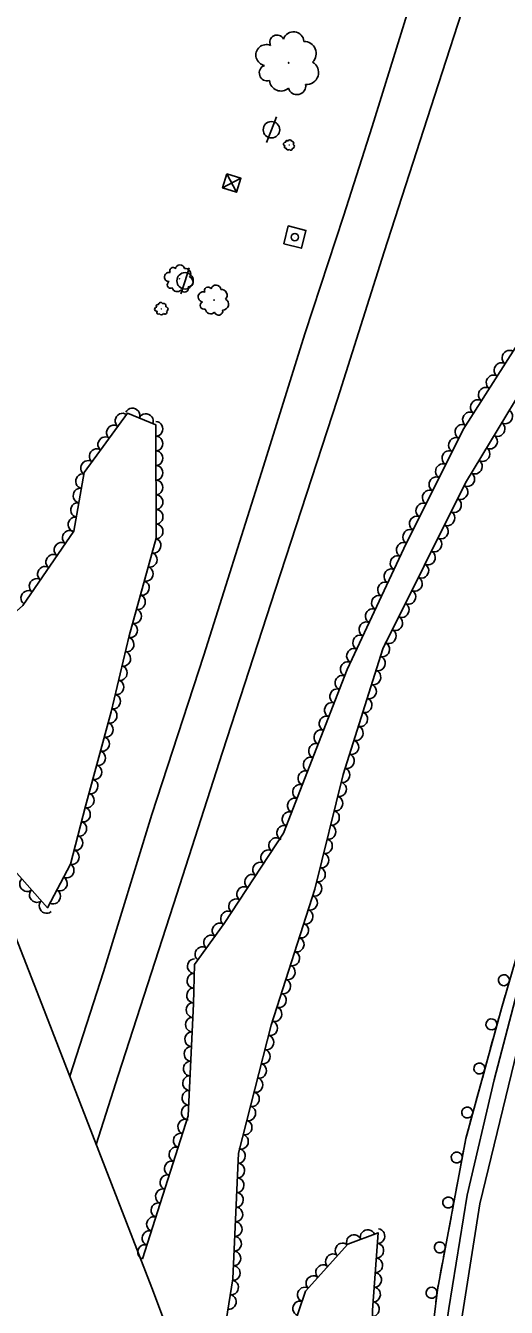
# Model space of a CAD drawing. Extents: x 1722896 to 1754269, y 648279 to 666297.
# Drawn here: x 1746955.4 to 1747086.8, y 651822.8 to 652173.1 of the extents above; entities that cross this region are included whole.
import ezdxf

# ---------------------------------------------------------------- set-up
doc = ezdxf.new("R2010")
doc.units = 0
for name, color, linetype in [('DESIGN - CENTERLINE - Proposed', 7, 'Continuous'), ('DESIGN - CONTOURS - Intermediate with optional Text', 7, 'Continuous'), ('DESIGN - PUBLIC HEARING - Shapes', 7, 'Continuous'), ('DESIGN - SCRATCH - User 1', 7, 'Continuous'), ('SURVEY - CENTERLINE - Preliminary Text', 7, 'Continuous'), ('SURVEY - DTM - Breaklines', 7, 'Continuous'), ('SURVEY - VEGETATION - Features with Text', 7, 'Continuous')]:
    doc.layers.add(name, color=color, linetype=linetype)

msp = doc.modelspace()

# ---------------------------------------------------------------- linework, layer by layer
at = {"layer": 'DESIGN - CENTERLINE - Proposed'}
msp.add_lwpolyline([(1746962.8, 651654.81), (1747018.04, 651753.37), (1746989.86, 651828.19), (1746959.22, 651907.32), (1746932.67, 651975.02), (1746914.27, 651932.53), (1746896.8, 651880.55), (1746931.14, 651787.83), (1746914.29, 651781.88), (1746962.8, 651654.81)], dxfattribs=at)
at = {"layer": 'DESIGN - CONTOURS - Intermediate with optional Text'}
for p, q in [((1747010.4, 652132.56), (1747013.07, 652127.57)), ((1747009.25, 652128.73), (1747014.23, 652131.4)), ((1747011.74, 652130.06), (1747011.74, 652130.06))]:
    msp.add_line(p, q, dxfattribs=at)
msp.add_lwpolyline([(1747010.4, 652132.56), (1747009.25, 652128.73), (1747013.07, 652127.57), (1747014.23, 652131.4), (1747010.4, 652132.56)], dxfattribs=at)
at = {"layer": 'DESIGN - PUBLIC HEARING - Shapes'}
msp.add_line((1747028.99, 652115.31), (1747028.99, 652115.31), dxfattribs=at)
msp.add_lwpolyline([(1747025.95, 652113.51), (1747027.19, 652118.35), (1747032.03, 652117.12), (1747030.8, 652112.27)], close=True, dxfattribs=at)
msp.add_circle((1747028.99, 652115.31), 1, dxfattribs=at)
at = {"layer": 'DESIGN - SCRATCH - User 1'}
for points in [[(1747096.28, 651941.8), (1747085.46, 651904.52), (1747075.72, 651868.95), (1747067.96, 651827.64), (1747063.97, 651794.8), (1747059.35, 651754.69), (1747060.23, 651693.98)], [(1747086.48, 651908.04), (1747085.82, 651905.79)], [(1747085.82, 651905.79), (1747085.46, 651904.52), (1747085.18, 651903.52)], [(1747084.76, 651901.98), (1747083.54, 651897.54)], [(1747083.12, 651896), (1747082.5, 651893.73)], [(1747082.5, 651893.73), (1747081.88, 651891.47)], [(1747081.46, 651889.92), (1747080.25, 651885.49)], [(1747079.82, 651883.94), (1747079.2, 651881.68)], [(1747079.2, 651881.68), (1747078.58, 651879.41)], [(1747078.16, 651877.87), (1747076.95, 651873.43)], [(1747075.91, 651869.62), (1747075.72, 651868.95), (1747075.42, 651867.32)], [(1747076.53, 651871.89), (1747075.91, 651869.62)], [(1747075.12, 651865.75), (1747074.27, 651861.23)], [(1747073.98, 651859.66), (1747073.54, 651857.35)], [(1747073.54, 651857.35), (1747073.11, 651855.04)], [(1747072.81, 651853.46), (1747071.97, 651848.94)], [(1747071.24, 651845.06), (1747070.8, 651842.75)], [(1747071.67, 651847.37), (1747071.24, 651845.06)], [(1747070.51, 651841.18), (1747069.66, 651836.66)], [(1747069.36, 651835.09), (1747068.93, 651832.78)], [(1747068.93, 651832.78), (1747068.5, 651830.47)], [(1747068.2, 651828.9), (1747067.96, 651827.64), (1747067.56, 651824.34)]]:
    msp.add_lwpolyline(points, dxfattribs=at)
for centre, start, end in [((1747086.13, 651912.23), 97.0722, 97.0624), ((1747082.71, 651900.18), 97.9589, 97.9491), ((1747079.41, 651888.12), 97.9589, 97.9491), ((1747076.11, 651876.07), 97.9589, 97.9491), ((1747073.23, 651863.79), 102.6246, 102.6148), ((1747070.92, 651851.5), 102.6246, 102.6148), ((1747068.61, 651839.22), 102.6246, 102.6148), ((1747066.35, 651826.83), 106.3256, 106.3158)]:
    msp.add_arc(centre, 1.5, start, end, dxfattribs=at)
at = {"layer": 'SURVEY - CENTERLINE - Preliminary Text'}
for points in [[(1747062.89, 651667.55), (1747062.92, 651705.36), (1747063.08, 651737.85), (1747065.55, 651776.45), (1747067.51, 651797.38), (1747071.06, 651822.55), (1747076.07, 651853.54), (1747083.45, 651885.04), (1747090.24, 651910.81), (1747102.66, 651950.42), (1747113.49, 651981.04), (1747128.6, 652018.22), (1747142.91, 652051.55), (1747154.32, 652075.46), (1747166.32, 652099.88), (1747179.87, 652125.42), (1747200.46, 652161.67), (1747221.37, 652196.6), (1747240.84, 652225.55), (1747261.53, 652255.18), (1747285.13, 652286.8), (1747305.49, 652311.93), (1747331.63, 652340.61), (1747351.05, 652361.3)], [(1747073.56, 651812.94), (1747079.58, 651851.1), (1747089.78, 651893.13), (1747097.45, 651920.82), (1747106.72, 651947.47), (1747117.94, 651978.95), (1747131.9, 652015.04), (1747150.11, 652056.57), (1747165.75, 652088.5), (1747180.89, 652118.24), (1747199.51, 652151.45), (1747218.79, 652182.87), (1747240.45, 652216.81), (1747256.52, 652240.06), (1747280.02, 652272.91), (1747308.39, 652308.61), (1747330.42, 652333.2), (1747357.22, 652360.64)], [(1747124.89, 652331.84), (1747116.58, 652306.27), (1747102.91, 652264.49), (1747090.76, 652226.96), (1747077.71, 652186.51), (1747066.17, 652150.72), (1747053.37, 652111.32), (1747040.61, 652071.01), (1747023.67, 652019.09), (1747009.24, 651974.6), (1746995.78, 651932.96), (1746980.66, 651886.22), (1746974.69, 651867.37)], [(1747108.28, 652327.08), (1747098.35, 652297.24), (1747088.14, 652263.29), (1747075.85, 652225.66), (1747061.76, 652183.18), (1747050.09, 652145.53), (1747042.29, 652121.05), (1747031.8, 652089.17), (1747019.85, 652050.94), (1747004.07, 652001.1), (1746989.86, 651957.5), (1746976.72, 651914.57), (1746967.46, 651886.03)]]:
    msp.add_lwpolyline(points, dxfattribs=at)
at = {"layer": 'SURVEY - DTM - Breaklines'}
for p, q in [((1747022.6, 652144.65), (1747023.96, 652148.15)), ((1747022.6, 652144.65), (1747021.25, 652141.15)), ((1746998.99, 652103.36), (1747000.13, 652106.93)), ((1746998.99, 652103.36), (1746997.84, 652099.79))]:
    msp.add_line(p, q, dxfattribs=at)
for centre in [(1747022.6, 652144.65), (1746998.99, 652103.36)]:
    msp.add_circle(centre, 2.25, dxfattribs=at)
at = {"layer": 'SURVEY - VEGETATION - Features with Text'}
for points in [[(1746987.32, 651836.08), (1746999.84, 651875.14), (1747001.26, 651905.78), (1747001.53, 651916.51), (1747009.7, 651927.73), (1747025.91, 651952.4), (1747043.26, 651997.12), (1747058.8, 652030.19), (1747075, 652062.77), (1747098.13, 652098.98), (1747101.84, 652098.9), (1747100.28, 652088.94), (1747075.66, 652048.18), (1747053.07, 652002.79), (1747042.19, 651968.48), (1747034.44, 651937.11), (1747022.56, 651899.92), (1747013.58, 651864.99), (1747012.08, 651830.67), (1747005.28, 651788.59), (1747001.03, 651780.19)], [(1746933.25, 651978.92), (1746939.08, 652000.82), (1746954.62, 652014.66), (1746968.6, 652034.95), (1746971.41, 652050.94), (1746983.29, 652067.24), (1746991.02, 652063.99), (1746991.06, 652033), (1746983.68, 652006.37), (1746978.78, 651985.57), (1746971.81, 651959.81), (1746967.67, 651943.98), (1746961.43, 651932.03), (1746946.72, 651948.49), (1746935.6, 651977.05)], [(1747005.34, 651770.71), (1747020.85, 651794.76), (1747031.92, 651827.24), (1747043.47, 651840.15), (1747051.76, 651843.21), (1747050.17, 651822.04), (1747049.56, 651791.11), (1747051.56, 651775.62), (1747039.48, 651773.93), (1747028.94, 651764.75), (1747017.79, 651755.88)]]:
    msp.add_lwpolyline(points, dxfattribs=at)
for centre, radius in [((1747027.31, 652162.93), 0.1), ((1747027.45, 652140.47), 0.0171), ((1746997.43, 652103.91), 0.0442), ((1747006.91, 652098.1), 0.0483), ((1746992.54, 652095.72), 0.0204)]:
    msp.add_circle(centre, radius, dxfattribs=at)
for centre, radius, start, end in [((1747028.61, 652168.53), 2.88, 4.741, 161.5299), ((1747021.21, 652165.06), 2.87, 66.8778, 260.2975), ((1747024.12, 652168.55), 1.98, 26.8572, 205.6028), ((1747031.56, 652165.5), 3.28, 313.7937, 91.318), ((1747021.46, 652160.17), 2.19, 109.4965, 286.8157), ((1747032.22, 652160.3), 3.26, 264.6896, 60.5281), ((1747025.18, 652158.33), 3.1, 184.7836, 311.6292), ((1747029.56, 652156.64), 2.4, 194.9425, 9.9427), ((1747026.39, 652140.76), 0.488, 70.6871, 264.1068), ((1747026.49, 652139.93), 0.371, 113.3058, 290.6249), ((1747026.85, 652141.38), 0.336, 30.6664, 209.412), ((1747027.14, 652139.66), 0.526, 188.5928, 315.4385), ((1747027.61, 652141.43), 0.489, 8.5502, 165.3392), ((1747027.9, 652139.42), 0.408, 198.7517, 13.752), ((1747028.14, 652140.95), 0.557, 317.603, 95.1272), ((1747028.31, 652140.08), 0.554, 268.4988, 64.3373), ((1746997.61, 652106.44), 1.27, 13.8085, 170.5975), ((1746994.63, 652104.41), 1.26, 75.9454, 269.3651), ((1746995.65, 652106.13), 0.869, 35.9247, 214.6703), ((1746999.09, 652105.32), 1.44, 322.8613, 100.3855), ((1746999.74, 652103.11), 1.43, 273.7571, 69.5956), ((1746995.08, 652102.3), 0.962, 118.564, 295.8832), ((1746996.82, 652101.77), 1.36, 193.8511, 320.6968), ((1746998.84, 652101.33), 1.06, 204.01, 19.0103), ((1747005.25, 652100.72), 0.949, 29.5845, 208.3301), ((1747007.41, 652100.81), 1.38, 7.4683, 164.2572), ((1747008.89, 652099.43), 1.58, 316.5211, 94.0453), ((1746992.32, 652096.86), 0.584, 28.8216, 185.6105), ((1746993.11, 652096.54), 0.665, 337.8743, 115.3986), ((1747003.94, 652098.98), 1.38, 69.6051, 263.0248), ((1747004.17, 652096.63), 1.05, 112.2238, 289.543), ((1747009.33, 652096.94), 1.57, 267.4169, 63.2554), ((1746991.24, 652095.6), 0.583, 90.9584, 284.3781), ((1746991.49, 652096.49), 0.401, 50.9377, 229.6834), ((1746991.69, 652094.72), 0.443, 133.5771, 310.8962), ((1746992.53, 652094.69), 0.628, 208.8641, 335.7098), ((1746993.48, 652094.73), 0.487, 219.0231, 34.0233), ((1746993.67, 652095.63), 0.661, 288.7702, 84.6086), ((1747005.99, 652095.84), 1.49, 187.5109, 314.3565), ((1747008.13, 652095.13), 1.15, 197.6698, 12.6701)]:
    msp.add_arc(centre, radius, start, end, dxfattribs=at)
for centre, major_axis in [((1747087.54, 652082.39), (1.08, 1.69)), ((1747085.38, 652079.02), (1.08, 1.69)), ((1747083.23, 652075.65), (1.08, 1.69)), ((1747081.08, 652072.28), (1.08, 1.69)), ((1747078.92, 652068.91), (1.08, 1.69)), ((1746981.81, 652065.2), (1.18, 1.62)), ((1746984.66, 652066.67), (1.84, -0.78)), ((1746988.34, 652065.12), (1.84, -0.78)), ((1747076.77, 652065.54), (1.08, 1.69)), ((1747086.57, 652066.24), (-1.03, -1.71)), ((1746979.45, 652061.97), (1.18, 1.62)), ((1746991.02, 652062.89), (0, -2)), ((1747074.68, 652062.13), (0.89, 1.79)), ((1747084.5, 652062.81), (-1.03, -1.71)), ((1746977.09, 652058.74), (1.18, 1.62)), ((1746991.02, 652058.89), (0, -2)), ((1747072.9, 652058.55), (0.89, 1.79)), ((1747082.43, 652059.39), (-1.03, -1.71)), ((1746974.74, 652055.51), (1.18, 1.62)), ((1746991.03, 652054.89), (0, -2)), ((1747071.12, 652054.97), (0.89, 1.79)), ((1747080.37, 652055.97), (-1.03, -1.71)), ((1746972.38, 652052.28), (1.18, 1.62)), ((1746991.04, 652050.89), (0, -2)), ((1747069.34, 652051.38), (0.89, 1.79)), ((1747078.3, 652052.54), (-1.03, -1.71)), ((1746971, 652048.63), (0.35, 1.97)), ((1746991.04, 652046.89), (0, -2)), ((1747067.56, 652047.8), (0.89, 1.79)), ((1747076.23, 652049.12), (-1.03, -1.71)), ((1746970.31, 652044.69), (0.35, 1.97)), ((1746991.05, 652042.89), (0, -2)), ((1747065.78, 652044.22), (0.89, 1.79)), ((1747074.37, 652045.58), (-0.89, -1.79)), ((1746969.62, 652040.75), (0.35, 1.97)), ((1747064, 652040.64), (0.89, 1.79)), ((1747072.59, 652042), (-0.89, -1.79)), ((1746968.92, 652036.81), (0.35, 1.97)), ((1746991.06, 652038.89), (0, -2)), ((1747062.22, 652037.06), (0.89, 1.79)), ((1747070.8, 652038.42), (-0.89, -1.79)), ((1746967.4, 652033.21), (1.13, 1.65)), ((1746991.06, 652034.89), (0, -2)), ((1747060.43, 652033.48), (0.89, 1.79)), ((1747069.02, 652034.84), (-0.89, -1.79)), ((1746965.13, 652029.92), (1.13, 1.65)), ((1746990.5, 652030.97), (-0.53, -1.93)), ((1747058.66, 652029.89), (0.85, 1.81)), ((1747067.24, 652031.26), (-0.89, -1.79)), ((1746962.86, 652026.62), (1.13, 1.65)), ((1746989.43, 652027.11), (-0.53, -1.93)), ((1747056.96, 652026.27), (0.85, 1.81)), ((1747065.45, 652027.68), (-0.89, -1.79)), ((1746960.59, 652023.33), (1.13, 1.65)), ((1746988.37, 652023.26), (-0.53, -1.93)), ((1747055.26, 652022.65), (0.85, 1.81)), ((1747063.67, 652024.1), (-0.89, -1.79)), ((1746958.32, 652020.03), (1.13, 1.65)), ((1746987.3, 652019.41), (-0.53, -1.93)), ((1747053.56, 652019.03), (0.85, 1.81)), ((1747061.89, 652020.52), (-0.89, -1.79)), ((1746956.05, 652016.74), (1.13, 1.65)), ((1746986.23, 652015.55), (-0.53, -1.93)), ((1747051.86, 652015.41), (0.85, 1.81)), ((1747060.11, 652016.93), (-0.89, -1.79)), ((1746985.16, 652011.7), (-0.53, -1.93)), ((1747050.16, 652011.79), (0.85, 1.81)), ((1747058.32, 652013.35), (-0.89, -1.79)), ((1746984.09, 652007.84), (-0.53, -1.93)), ((1747048.45, 652008.17), (0.85, 1.81)), ((1747056.54, 652009.77), (-0.89, -1.79)), ((1747046.75, 652004.55), (0.85, 1.81)), ((1747054.76, 652006.19), (-0.89, -1.79)), ((1746983.11, 652003.96), (-0.46, -1.95)), ((1747045.05, 652000.93), (0.85, 1.81)), ((1747053.01, 652002.6), (-0.6, -1.91)), ((1746982.2, 652000.07), (-0.46, -1.95)), ((1747043.35, 651997.31), (0.85, 1.81)), ((1747051.8, 651998.79), (-0.6, -1.91)), ((1746981.28, 651996.18), (-0.46, -1.95)), ((1747041.89, 651993.58), (0.72, 1.86)), ((1747050.59, 651994.97), (-0.6, -1.91)), ((1746980.36, 651992.28), (-0.46, -1.95)), ((1747040.45, 651989.86), (0.72, 1.86)), ((1747049.38, 651991.16), (-0.6, -1.91)), ((1746979.44, 651988.39), (-0.46, -1.95)), ((1747048.17, 651987.35), (-0.6, -1.91)), ((1746978.49, 651984.51), (-0.52, -1.93)), ((1747039, 651986.13), (0.72, 1.86)), ((1747046.96, 651983.53), (-0.6, -1.91)), ((1746977.44, 651980.65), (-0.52, -1.93)), ((1747037.55, 651982.4), (0.72, 1.86)), ((1747045.75, 651979.72), (-0.6, -1.91)), ((1746976.4, 651976.78), (-0.52, -1.93)), ((1747036.1, 651978.67), (0.72, 1.86)), ((1746975.36, 651972.92), (-0.52, -1.93)), ((1747034.66, 651974.94), (0.72, 1.86)), ((1747044.55, 651975.91), (-0.6, -1.91)), ((1746974.31, 651969.06), (-0.52, -1.93)), ((1747033.21, 651971.21), (0.72, 1.86)), ((1747043.34, 651972.1), (-0.6, -1.91)), ((1747031.76, 651967.48), (0.72, 1.86)), ((1747042.14, 651968.28), (-0.48, -1.94)), ((1746973.27, 651965.2), (-0.52, -1.93)), ((1747030.32, 651963.75), (0.72, 1.86)), ((1747041.18, 651964.4), (-0.48, -1.94)), ((1746972.22, 651961.34), (-0.52, -1.93)), ((1747028.87, 651960.02), (0.72, 1.86)), ((1747040.22, 651960.51), (-0.48, -1.94)), ((1746971.2, 651957.47), (-0.51, -1.93)), ((1747027.42, 651956.29), (0.72, 1.86)), ((1747039.26, 651956.63), (-0.48, -1.94)), ((1746970.19, 651953.6), (-0.51, -1.93)), ((1747025.97, 651952.56), (0.72, 1.86)), ((1747038.3, 651952.75), (-0.48, -1.94)), ((1746969.17, 651949.73), (-0.51, -1.93)), ((1747023.81, 651949.2), (1.1, 1.67)), ((1747037.34, 651948.86), (-0.48, -1.94)), ((1746968.16, 651945.86), (-0.51, -1.93)), ((1747021.62, 651945.86), (1.1, 1.67)), ((1747036.38, 651944.98), (-0.48, -1.94)), ((1746966.72, 651942.16), (-0.93, -1.77)), ((1747019.42, 651942.52), (1.1, 1.67)), ((1747035.42, 651941.1), (-0.48, -1.94)), ((1746955.72, 651938.43), (-1.33, 1.49)), ((1746964.87, 651938.61), (-0.93, -1.77)), ((1747017.22, 651939.18), (1.1, 1.67)), ((1746958.38, 651935.44), (-1.33, 1.49)), ((1746963.02, 651935.07), (-0.93, -1.77)), ((1747015.03, 651935.83), (1.1, 1.67)), ((1747034.46, 651937.21), (-0.48, -1.94)), ((1746961.05, 651932.46), (-1.33, 1.49)), ((1747012.83, 651932.49), (1.1, 1.67)), ((1747033.25, 651933.4), (-0.61, -1.91)), ((1747010.63, 651929.15), (1.1, 1.67)), ((1747032.04, 651929.59), (-0.61, -1.91)), ((1747008.34, 651925.87), (1.18, 1.62)), ((1747030.82, 651925.78), (-0.61, -1.91)), ((1747005.99, 651922.63), (1.18, 1.62)), ((1747029.6, 651921.97), (-0.61, -1.91)), ((1747003.64, 651919.4), (1.18, 1.62)), ((1747028.38, 651918.16), (-0.61, -1.91)), ((1747001.52, 651916.08), (0.05, 2)), ((1747027.17, 651914.35), (-0.61, -1.91)), ((1747001.42, 651912.09), (0.05, 2)), ((1747025.95, 651910.54), (-0.61, -1.91)), ((1747001.32, 651908.09), (0.05, 2)), ((1747024.73, 651906.73), (-0.61, -1.91)), ((1747001.18, 651904.09), (0.09, 2)), ((1747023.52, 651902.92), (-0.61, -1.91)), ((1747001, 651900.09), (0.09, 2)), ((1747022.35, 651899.09), (-0.5, -1.94)), ((1747000.81, 651896.1), (0.09, 2)), ((1747000.63, 651892.1), (0.09, 2)), ((1747021.35, 651895.22), (-0.5, -1.94)), ((1747020.35, 651891.35), (-0.5, -1.94)), ((1747000.44, 651888.11), (0.09, 2)), ((1747019.36, 651887.47), (-0.5, -1.94)), ((1747000.26, 651884.11), (0.09, 2)), ((1747018.36, 651883.6), (-0.5, -1.94)), ((1747000.07, 651880.11), (0.09, 2)), ((1747017.37, 651879.72), (-0.5, -1.94)), ((1746999.89, 651876.12), (0.09, 2)), ((1747016.37, 651875.85), (-0.5, -1.94)), ((1746998.92, 651872.26), (0.61, 1.9)), ((1747015.38, 651871.98), (-0.5, -1.94)), ((1746997.7, 651868.46), (0.61, 1.9)), ((1747014.38, 651868.1), (-0.5, -1.94)), ((1746996.48, 651864.65), (0.61, 1.9)), ((1747013.55, 651864.2), (-0.09, -2)), ((1746995.26, 651860.84), (0.61, 1.9)), ((1746994.04, 651857.03), (0.61, 1.9)), ((1747013.37, 651860.21), (-0.09, -2)), ((1746992.81, 651853.22), (0.61, 1.9)), ((1747013.2, 651856.21), (-0.09, -2)), ((1747013.02, 651852.21), (-0.09, -2)), ((1746991.59, 651849.41), (0.61, 1.9)), ((1747012.85, 651848.22), (-0.09, -2)), ((1746990.37, 651845.6), (0.61, 1.9)), ((1747012.67, 651844.22), (-0.09, -2)), ((1746989.15, 651841.79), (0.61, 1.9)), ((1747012.5, 651840.23), (-0.09, -2)), ((1747045.11, 651840.76), (1.88, 0.69)), ((1747048.86, 651842.14), (1.88, 0.69)), ((1747051.69, 651842.3), (-0.15, -1.99)), ((1746987.93, 651837.98), (0.61, 1.9)), ((1747012.32, 651836.23), (-0.09, -2)), ((1747041.97, 651838.47), (1.33, 1.49)), ((1747051.39, 651838.31), (-0.15, -1.99)), ((1747036.63, 651832.51), (1.33, 1.49)), ((1747039.3, 651835.49), (1.33, 1.49)), ((1747051.09, 651834.32), (-0.15, -1.99)), ((1747012.15, 651832.23), (-0.09, -2)), ((1747033.97, 651829.53), (1.33, 1.49)), ((1747050.79, 651830.34), (-0.15, -1.99)), ((1747011.69, 651828.27), (-0.32, -1.97)), ((1747031.62, 651826.36), (0.65, 1.89)), ((1747050.49, 651826.35), (-0.15, -1.99)), ((1747011.06, 651824.32), (-0.32, -1.97)), ((1747030.33, 651822.57), (0.65, 1.89)), ((1747050.19, 651822.36), (-0.15, -1.99))]:
    msp.add_ellipse(centre, major_axis=major_axis, ratio=0.940188, start_param=0, end_param=3.141593, dxfattribs=at)

doc.saveas('drawing.dxf')
